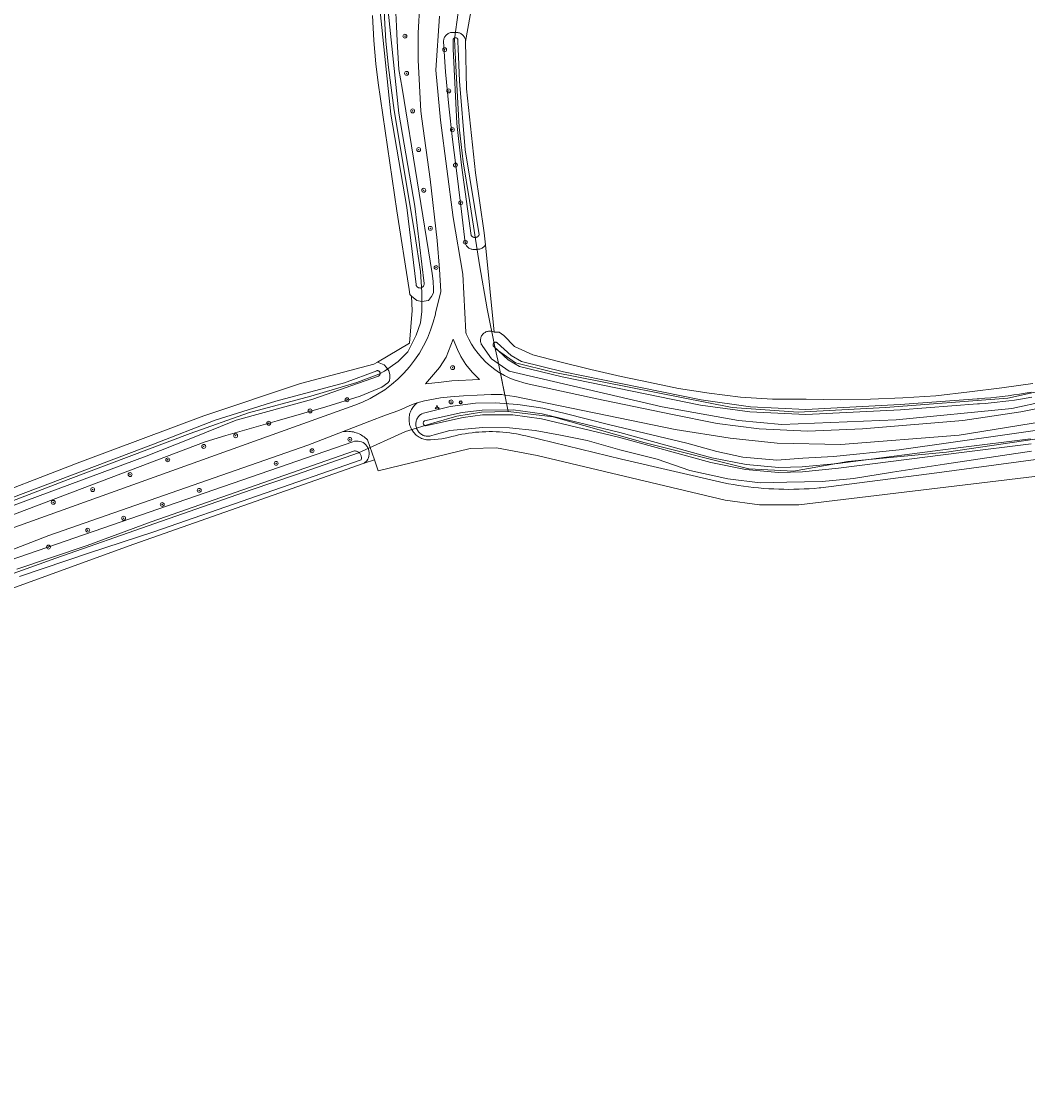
# Model space of a CAD drawing. Header units: metres. Extents: x 250001 to 257773, y 598992 to 609118.
# Tile 271 of 656: x 253455 to 253660, y 600763 to 600983. Entities that reach past the tile are written whole.
import ezdxf
from ezdxf.enums import TextEntityAlignment as Align
from ezdxf.lldxf.tags import DXFTag

# ---------------------------------------------------------------- set-up
doc = ezdxf.new("R2010")
doc.units = ezdxf.units.M
for name, color, linetype, lineweight in [('B-WE-GR-BOOM-S', 252, 'Continuous', 25), ('B-WE-GR-BOUWLAND-GV', 252, 'Continuous', 13), ('B-WE-GR-GROENVOORZIENING-GV', 252, 'Continuous', 18), ('B-WE-KG-GRENS_PERCEEL-G', 150, 'KG-PERCEEL', 18), ('B-WE-OG-WATER-GV', 252, 'Continuous', 18), ('B-WE-OG-WATER_SLOOT-GV', 252, 'Continuous', 18), ('B-WE-VH-VERHARDING_GESLOTEN-GV', 252, 'Continuous', 18), ('B-WE-VH-VERHARDING_OPEN-GV', 252, 'Continuous', 18), ('B-WE-VW-BEWEGWIJZERING_DRAAGCONSTRUCTIE-S', 252, 'Continuous', 25), ('B-WE-VW-VERKEERSTEKEN_BORD-S', 252, 'Continuous', 25), ('B-WE-VW-VERKEERSTEKEN_DRAAGCONSTRUCTIE-S', 252, 'Continuous', 25), ('X-XX-AL-REFERENTIE-G', 7, 'Continuous', 18)]:
    doc.layers.add(name, color=color, linetype=linetype, lineweight=lineweight)
doc.styles.add('NLCS-ISO', font='NLCS-ISO.ttf')
doc.styles.get("Standard").update_dxf_attribs({"font": 'NLCS-ISO.ttf'})
tags = doc.linetypes.add('KG-PERCEEL', pattern='A,5.5,-2,["P",Standard,S=1.8,R=0,X=-0.5,Y=-0.9],-2,5.5,-2,[5,NLCS.SHX,S=0.75,R=0,X=0,Y=0],-2', length=19).pattern_tags.tags
tags[6] = DXFTag(74, 10)

# ---------------------------------------------------------------- blocks, each defined once
blk = doc.blocks.new('BS2021-132-Xref-KAD-20210617')
at = {"layer": 'B-WE-KG-GRENS_PERCEEL-G', "flags": 128}
for points in [[(253565.688, 601082.375), (253565.438, 601075.75), (253564.562, 601068.125), (253563.406, 601060.562), (253561.796, 601053.125), (253560.532, 601048.187), (253558.75, 601041.812), (253556.046, 601032.937), (253552.172, 601020.75), (253549.844, 601013.5), (253548.468, 601008.125), (253546.968, 601001.75), (253545.328, 600995.187), (253544.5, 600990.125), (253543, 600979.187), (253543.266, 600973.75), (253543.594, 600967.375), (253543.968, 600961.187), (253544.796, 600954.062), (253546.094, 600946.187), (253548.094, 600933.062), (253549.672, 600924.062), (253551.34, 600915.939)], [(253549.7, 601053.182), (253549.644, 601052.995), (253547.376, 601045.342), (253543.694, 601035.138), (253534.338, 601013.029), (253531.506, 601005.376), (253530.372, 601001.408), (253529.52, 600997.156), (253528.954, 600991.771), (253528.67, 600986.669), (253528.67, 600983.55), (253528.954, 600978.732), (253529.52, 600973.347), (253530.654, 600964.56), (253534.906, 600939.333), (253536.04, 600931.68), (253536.324, 600927.429), (253536.324, 600923.46), (253536.04, 600921.193), (253535.19, 600918.642), (253533.488, 600915.24), (253531.506, 600913.256), (253528.67, 600911.272), (253527.538, 600910.705), (253523.002, 600909.005), (253513.648, 600906.17), (253500.892, 600902.769), (253488.988, 600898.517), (253464.044, 600889.163), (253438.252, 600879.243), (253420.394, 600871.873), (253410.758, 600867.622), (253401.686, 600863.37), (253392.9, 600859.402), (253390.396, 600858.261)], [(253551.34, 600915.939), (253555.484, 600913.012), (253563.186, 600911.086), (253599.774, 600903.865), (253613.254, 600902.902), (253631.066, 600903.865), (253656.098, 600905.79), (253667.17, 600908.197), (253679.688, 600913.012), (253700.388, 600922.64), (253706.646, 600925.528), (253715.794, 600930.824), (253725.904, 600935.638), (253753.344, 600947.192), (253784.154, 600958.746), (253827.962, 600975.113), (253858.294, 600987.15)], [(253862.76, 600975.648), (253812.556, 600957.301), (253733.124, 600926.491), (253712.906, 600916.863), (253690.278, 600905.79), (253676.318, 600900.495), (253666.208, 600898.088), (253643.582, 600894.718), (253623.362, 600892.792), (253612.29, 600890.867), (253603.144, 600891.348), (253581.962, 600896.644), (253563.186, 600901.939), (253553.968, 600903.062)], [(253551.34, 600915.939), (253551.828, 600913.562), (253553.968, 600903.062)], [(253553.968, 600903.062), (253548.546, 600902.937), (253543.454, 600902.062), (253538.766, 600900.75), (253532.968, 600898.937), (253523.344, 600894.625), (253510.704, 600890.187), (253501.468, 600887), (253481.718, 600880.125), (253461.484, 600873.062), (253447.626, 600868.062), (253431.782, 600862.375), (253421.656, 600858.437), (253414.704, 600855.75), (253408.626, 600852.812), (253402.406, 600849.75), (253397.468, 600847.125), (253390.61, 600841.875), (253377.812, 600831.625), (253370.876, 600826.375), (253362.906, 600820.187), (253357, 600815.687), (253350.328, 600810.437), (253346.422, 600806.687), (253340.86, 600801.062), (253338.954, 600798.375), (253334.688, 600792.625), (253330.938, 600787.187), (253325.64, 600779.062), (253314.729, 600762.585)]]:
    blk.add_lwpolyline(points, dxfattribs=at)
blk = doc.blocks.new('SIE-WEG_VERKEERSBORD_WEGWIJZER-SO')
at = {"linetype": 'ByBlock', "lineweight": 18}
h = blk.add_hatch(color=0, dxfattribs=at)
h.dxf.hatch_style = 1
h.paths.add_polyline_path([(0.5, 1), (0, 2), (-0.5, 1)])
h = blk.add_hatch(color=0, dxfattribs=at)
h.dxf.hatch_style = 1
h.paths.add_polyline_path([(-1.4, -0.2), (-2, -1.2), (-0.9, -1.1)])
h = blk.add_hatch(color=0, dxfattribs=at)
h.dxf.hatch_style = 1
h.paths.add_polyline_path([(1.4, -0.2), (2, -1.2), (0.9, -1.1)])
at = {"color": 0, "linetype": 'ByBlock', "lineweight": 18}
for points in [[(-1.1, -0.7), (0, 0)], [(0, 1), (0, 0)], [(1.1, -0.7), (0, 0)]]:
    blk.add_lwpolyline(points, dxfattribs=at)
for points in [[(0.5, 1), (0, 2), (-0.5, 1)], [(-1.4, -0.2), (-2, -1.2), (-0.9, -1.1)], [(1.4, -0.2), (2, -1.2), (0.9, -1.1)]]:
    blk.add_lwpolyline(points, close=True, dxfattribs=at)
blk = doc.blocks.new('SIE-WEG_VERKEERSBORD-SO')
at = {"color": 0, "linetype": 'ByBlock', "lineweight": 18}
blk.add_lwpolyline([(-1.125, -1.125), (1.125, -1.125), (1.125, 1.125), (-1.125, 1.125)], close=True, dxfattribs=at)
at = {"color": 0, "linetype": 'ByBlock', "lineweight": 18, "style": 'NLCS-ISO'}
blk.add_text('vb', height=1.5, dxfattribs=at).set_placement((0, 0), align=Align.MIDDLE_CENTER)
blk = doc.blocks.new('SIE-WEG_PAAL_VERKEERSBORD-SO')
at = {"color": 0, "linetype": 'ByBlock', "lineweight": 18}
blk.add_circle((0, 0), 1.5, dxfattribs=at)
at = {"color": 0, "linetype": 'ByBlock', "lineweight": 18, "style": 'NLCS-ISO'}
blk.add_text('vb', height=1.5, dxfattribs=at).set_placement((0, 0.1), align=Align.MIDDLE_CENTER)
blk = doc.blocks.new('SGR-BOOM_01-SO')
at = {"linetype": 'ByBlock', "lineweight": 18}
h = blk.add_hatch(color=0, dxfattribs=at)
h.dxf.hatch_style = 1
edge = h.paths.add_edge_path()
edge.add_arc((0, 0), 0.25, 0, 360)
at = {"color": 0, "linetype": 'ByBlock', "lineweight": 18}
for radius in [2, 0.25]:
    blk.add_circle((0, 0), radius, dxfattribs=at)
blk = doc.blocks.new('BS2021-132-Xref-BGT-GRIJS-20210617-aangepast')
at = {"layer": 'B-WE-GR-BOUWLAND-GV', "flags": 128}
for points in [[(253443.811, 600883.98), (253466.433, 600892.711), (253491.754, 600902.157), (253511.518, 600908.745), (253526.52, 600912.714), (253527.278, 600913.159), (253533.823, 600917), (253534.378, 600923.667), (253534.221, 600926.647), (253533.84, 600926.958), (253533.748, 600928.001), (253531.179, 600944.059), (253527.407, 600970.265), (253526.952, 600974.155), (253526.479, 600978.875), (253526.251, 600983.996)], [(253547.039, 600988.636), (253545.262, 600978.678), (253545.448, 600969.047), (253547.3, 600951.823), (253549.059, 600939.599), (253549.308, 600937.127), (253551.111, 600919.256), (253552.114, 600919.264), (253553.048, 600918.589), (253555.288, 600916.322), (253558.974, 600914.639), (253564.504, 600913.186), (253570.85, 600911.659), (253577.063, 600910.226), (253582.631, 600909.055), (253588.762, 600907.719), (253595.081, 600906.759), (253601.484, 600906.002), (253607.969, 600905.597), (253614.853, 600905.543), (253621.796, 600905.451), (253628.029, 600905.549), (253634.651, 600905.853), (253641.392, 600906.263), (253648.232, 600907.062), (253654.833, 600907.858), (253661.182, 600908.744)], [(253868.622, 600970.894), (253865.297, 600969.615), (253861.854, 600968.291), (253737.197, 600920.355), (253724.497, 600914.534), (253691.292, 600898.262), (253683.883, 600895.22), (253675.02, 600892.177), (253661.563, 600889.723), (253613.372, 600883.975), (253605.302, 600883.975), (253598.291, 600884.901), (253559.926, 600894.029), (253551.592, 600895.617), (253546.168, 600895.484), (253527.405, 600890.892), (253526.628, 600893.167), (253524.561, 600892.476), (253477.461, 600875.946), (253419.993, 600855.051)]]:
    blk.add_lwpolyline(points, dxfattribs=at)
at = {"layer": 'B-WE-GR-GROENVOORZIENING-GV', "flags": 128}
for points in [[(253433.541, 600872.344), (253522.594, 600904.324), (253524.203, 600904.963), (253525.765, 600905.708), (253527.274, 600906.556), (253528.724, 600907.502), (253530.106, 600908.544), (253531.416, 600909.675), (253532.648, 600910.892), (253533.795, 600912.188), (253534.853, 600913.558), (253535.817, 600914.995), (253536.683, 600916.494), (253537.447, 600918.047), (253538.106, 600919.648), (253538.656, 600921.29), (253539.095, 600922.964), (253539.126, 600923.127), (253540.201, 600927.584), (253539.917, 600932.126), (253539.474, 600938.034), (253537.996, 600950.577), (253536.288, 600962.905), (253536.149, 600964.446), (253535.596, 600974.85), (253535.575, 600980.437), (253535.905, 600986.495)], [(253530.917, 600985.902), (253531.167, 600981.798), (253531.287, 600978.753), (253531.639, 600972.988), (253532.286, 600969.167), (253538.45, 600931.27), (253538.65, 600929.672), (253538.735, 600928.063), (253538.719, 600927.275), (253538.3, 600926.564), (253537.701, 600925.764), (253536.302, 600925.564), (253535.303, 600925.764), (253534.221, 600926.647), (253534.378, 600923.667), (253533.823, 600917), (253527.278, 600913.159), (253528.622, 600912.555), (253529.119, 600912.067), (253529.562, 600911.371), (253529.783, 600910.626), (253529.788, 600910.03), (253529.707, 600909.337), (253529.385, 600908.937), (253528.121, 600908.012), (253523.71, 600906.161), (253516.732, 600904.032), (253506.723, 600901.132), (253496.233, 600898.155), (253492.035, 600896.82), (253447.633, 600880.014)], [(253539.922, 600983.896), (253539.214, 600972.853), (253540.145, 600962.61), (253542.74, 600942.735), (253544.694, 600931.093), (253545.284, 600919.261), (253545.412, 600918.927), (253545.909, 600917.857), (253546.478, 600916.824), (253547.117, 600915.831), (253547.821, 600914.884), (253548.588, 600913.988), (253549.415, 600913.146), (253550.297, 600912.362), (253551.23, 600911.64), (253552.211, 600910.983), (253552.373, 600910.89), (253553.233, 600910.395), (253554.294, 600909.878), (253555.387, 600909.434), (253557.652, 600908.775), (253572.112, 600905.62), (253587.203, 600902.517), (253596.704, 600900.582), (253605.293, 600899.468), (253615.196, 600899.034), (253626.362, 600899.523), (253646.923, 600901.229), (253658.746, 600902.949), (253667.569, 600904.76)], [(253670.665, 600906.624), (253656.884, 600903.689), (253633.3, 600901.372), (253609.933, 600900.376), (253601.043, 600901.177), (253585.452, 600904.031), (253554.171, 600911.299), (253550.55, 600913.795), (253548.755, 600916.367), (253548.65, 600916.505), (253548.558, 600916.653), (253548.48, 600916.809), (253548.416, 600916.972), (253548.368, 600917.139), (253548.335, 600917.31), (253548.318, 600917.484), (253548.317, 600917.658), (253548.332, 600917.831), (253548.363, 600918.003), (253548.41, 600918.171), (253548.471, 600918.334), (253548.548, 600918.491), (253548.638, 600918.64), (253548.742, 600918.78), (253548.858, 600918.91), (253548.985, 600919.029), (253549.123, 600919.135), (253549.27, 600919.229), (253549.425, 600919.308), (253549.587, 600919.374), (253549.753, 600919.424), (253549.924, 600919.458), (253550.098, 600919.477), (253550.272, 600919.48), (253550.446, 600919.467), (253550.617, 600919.438), (253550.786, 600919.393), (253550.949, 600919.333), (253551.107, 600919.258), (253551.111, 600919.256), (253549.308, 600937.127), (253549.272, 600937.071), (253549.167, 600936.929), (253549.049, 600936.796), (253548.92, 600936.674), (253548.781, 600936.565), (253548.632, 600936.468), (253548.475, 600936.386), (253548.312, 600936.318), (253548.143, 600936.265), (253547.97, 600936.227), (253547.794, 600936.205), (253547.617, 600936.199), (253546.898, 600936.189), (253546.732, 600936.194), (253546.567, 600936.215), (253546.406, 600936.251), (253546.248, 600936.303), (253546.097, 600936.37), (253545.952, 600936.452), (253545.816, 600936.547), (253545.69, 600936.654), (253545.575, 600936.773), (253545.472, 600936.903), (253545.381, 600937.042), (253545.305, 600937.189), (253545.243, 600937.343), (253545.196, 600937.502), (253544.402, 600943.915), (253543.537, 600951.24), (253542.562, 600958.684), (253541.815, 600965.499), (253541.129, 600972.511), (253540.744, 600978.7), (253540.76, 600978.877), (253540.793, 600979.053), (253540.841, 600979.225), (253540.904, 600979.392), (253540.982, 600979.552), (253541.074, 600979.705), (253541.179, 600979.85), (253541.297, 600979.984), (253541.426, 600980.107), (253541.566, 600980.218), (253541.715, 600980.316), (253541.872, 600980.4), (253542.036, 600980.47), (253542.206, 600980.525), (253542.374, 600980.564), (253543.313, 600980.536), (253543.485, 600980.536), (253543.657, 600980.521), (253543.826, 600980.49), (253543.992, 600980.443), (253544.153, 600980.381), (253544.307, 600980.304), (253544.454, 600980.213), (253544.591, 600980.11), (253544.719, 600979.994), (253544.835, 600979.866), (253544.938, 600979.728), (253545.029, 600979.582), (253545.105, 600979.427), (253545.167, 600979.266), (253545.214, 600979.101), (253545.245, 600978.931), (253545.26, 600978.76), (253545.262, 600978.678), (253547.039, 600988.636)], [(253663.398, 600900.984), (253646.111, 600898.218), (253621.945, 600896.283), (253608.961, 600896.584), (253599.339, 600897.563), (253588.11, 600899.387), (253555.337, 600906.099), (253553.286, 600906.407), (253552.671, 600906.5), (253550.473, 600906.526), (253547.616, 600906.378), (253544.849, 600906.276), (253542.208, 600906.051), (253540.164, 600905.805), (253536.885, 600905.246), (253535.384, 600904.795), (253535.182, 600904.634), (253534.989, 600904.46), (253534.808, 600904.274), (253534.638, 600904.078), (253534.481, 600903.872), (253534.337, 600903.656), (253534.206, 600903.432), (253534.09, 600903.2), (253533.988, 600902.961), (253533.9, 600902.717), (253533.828, 600902.468), (253533.772, 600902.215), (253533.731, 600901.958), (253533.707, 600901.7), (253533.698, 600901.441), (253533.705, 600901.181), (253533.728, 600900.923), (253533.767, 600900.667), (253533.822, 600900.413), (253533.892, 600900.163), (253533.977, 600899.918), (253534.078, 600899.679), (253534.193, 600899.447), (253534.322, 600899.222), (253534.464, 600899.005), (253534.62, 600898.797), (253534.789, 600898.6), (253534.969, 600898.413), (253535.16, 600898.238), (253535.362, 600898.075), (253535.573, 600897.925), (253535.793, 600897.788), (253536.022, 600897.664), (253536.257, 600897.555), (253536.499, 600897.461), (253536.746, 600897.382), (253536.997, 600897.318), (253537.252, 600897.27), (253537.51, 600897.238), (253537.769, 600897.222), (253538.028, 600897.221), (253538.067, 600897.222), (253540.429, 600897.436), (253541.087, 600897.613), (253541.755, 600897.738), (253542.433, 600897.923), (253543.115, 600898.093), (253543.801, 600898.248), (253544.49, 600898.387), (253545.183, 600898.51), (253545.878, 600898.618), (253546.575, 600898.709), (253547.274, 600898.785), (253547.974, 600898.845), (253548.676, 600898.889), (253549.379, 600898.917), (253550.082, 600898.929), (253550.785, 600898.925), (253551.488, 600898.905), (253552.19, 600898.869), (253552.891, 600898.817), (253553.591, 600898.749), (253554.289, 600898.665), (253554.985, 600898.565), (253555.679, 600898.449), (253556.37, 600898.318), (253557.057, 600898.171), (253557.56, 600898.053), (253577.103, 600893.314), (253598.013, 600888.477), (253599.027, 600888.278), (253600.043, 600888.095), (253601.062, 600887.928), (253602.083, 600887.776), (253603.107, 600887.641), (253604.133, 600887.521), (253605.16, 600887.417), (253606.189, 600887.329), (253607.219, 600887.257), (253608.25, 600887.201), (253609.282, 600887.161), (253610.314, 600887.137), (253611.347, 600887.129), (253612.379, 600887.137), (253613.412, 600887.161), (253614.444, 600887.201), (253615.475, 600887.256), (253616.505, 600887.328), (253617.534, 600887.416), (253617.898, 600887.451), (253641.593, 600890.529), (253665.386, 600893.705)], [(253660.904, 600894.911), (253643.117, 600892.284), (253632.539, 600890.674), (253624.52, 600889.353), (253618.115, 600888.717), (253610.891, 600888.57), (253605.485, 600888.442), (253598.89, 600889.288), (253591.091, 600890.952), (253584.442, 600893.301), (253576.794, 600895.204), (253570.104, 600897.111), (253564.693, 600898.215), (253559.482, 600899.169), (253554.231, 600899.681), (253548.804, 600899.806), (253542.024, 600899.146), (253538.862, 600898.276), (253538.367, 600898.109), (253538.176, 600898.052), (253537.981, 600898.011), (253537.784, 600897.986), (253537.585, 600897.976), (253537.387, 600897.983), (253537.189, 600898.005), (253536.994, 600898.043), (253536.802, 600898.097), (253536.616, 600898.166), (253536.436, 600898.25), (253536.263, 600898.348), (253536.098, 600898.46), (253535.943, 600898.584), (253535.798, 600898.721), (253535.665, 600898.869), (253535.544, 600899.027), (253535.437, 600899.194), (253535.343, 600899.369), (253535.263, 600899.551), (253535.198, 600899.739), (253535.149, 600899.932), (253535.115, 600900.128), (253535.097, 600900.326), (253535.095, 600900.525), (253535.109, 600900.723), (253535.139, 600900.92), (253535.185, 600901.113), (253535.246, 600901.303), (253535.322, 600901.486), (253535.413, 600901.663), (253535.517, 600901.833), (253535.635, 600901.993), (253535.765, 600902.143), (253535.907, 600902.282), (253536.06, 600902.41), (253536.222, 600902.525), (253536.314, 600902.582), (253536.66, 600902.695), (253542.107, 600904.034), (253547.272, 600904.758), (253551.317, 600904.792), (253555.927, 600904.454), (253561.058, 600903.736), (253565.647, 600902.657), (253574.726, 600900.323), (253590.492, 600896.555), (253596.601, 600894.859), (253601.907, 600893.725), (253608.855, 600893.126), (253614.197, 600893.487), (253620.457, 600893.831), (253633.912, 600895.237), (253666.991, 600899.88)], [(253452.174, 600872.651), (253522.248, 600896.874), (253522.592, 600896.964), (253522.944, 600897.004), (253523.299, 600896.994), (253523.649, 600896.935), (253523.987, 600896.826), (253524.307, 600896.672), (253524.602, 600896.473), (253524.865, 600896.236), (253525.093, 600895.963), (253525.28, 600895.661), (253525.423, 600895.336), (253525.518, 600894.994), (253525.565, 600894.642), (253525.561, 600894.287), (253525.507, 600893.936), (253525.405, 600893.596), (253525.256, 600893.274), (253525.063, 600892.976), (253524.561, 600892.476), (253526.628, 600893.167), (253525.242, 600897.222), (253525.209, 600897.256), (253524.992, 600897.468), (253524.763, 600897.668), (253524.525, 600897.855), (253524.277, 600898.029), (253524.02, 600898.19), (253523.755, 600898.338), (253523.482, 600898.471), (253523.203, 600898.59), (253522.918, 600898.693), (253522.628, 600898.782), (253522.334, 600898.855), (253522.036, 600898.913), (253521.736, 600898.954), (253521.434, 600898.98), (253521.131, 600898.99), (253520.828, 600898.984), (253520.525, 600898.962), (253520.224, 600898.924), (253513.025, 600896.158), (253460.068, 600877.69), (253414.228, 600859.915)]]:
    blk.add_lwpolyline(points, dxfattribs=at)
blk.add_lwpolyline([(253543.579, 600915.7), (253542.719, 600917.823), (253541.287, 600914.159), (253539.915, 600912.07), (253537.09, 600908.673), (253540.27, 600909.027), (253542.456, 600909.29), (253548.08, 600909.56), (253546.622, 600911.118), (253545.298, 600912.635), (253544.291, 600914.273)], close=True, dxfattribs=at)
at = {"layer": 'B-WE-OG-WATER-GV', "flags": 128}
for points in [[(253527.788, 600984.811), (253529.995, 600963.811), (253533.24, 600944.756), (253535.136, 600929.03), (253535.151, 600928.943), (253535.183, 600928.832), (253535.23, 600928.727), (253535.291, 600928.63), (253535.365, 600928.542), (253535.451, 600928.466), (253535.546, 600928.402), (253535.65, 600928.351), (253535.759, 600928.316), (253535.872, 600928.296), (253535.987, 600928.292), (253536.102, 600928.304), (253536.213, 600928.332), (253536.32, 600928.374), (253536.419, 600928.432), (253536.51, 600928.502), (253536.59, 600928.585), (253536.658, 600928.678), (253536.712, 600928.779), (253536.752, 600928.887), (253536.777, 600928.999), (253536.785, 600929.114), (253536.778, 600929.228), (253534.877, 600944.994), (253531.634, 600964.037), (253529.443, 600984.883)], [(253660.832, 600907.017), (253659.662, 600906.804), (253658.489, 600906.606), (253657.314, 600906.423), (253656.136, 600906.257), (253654.956, 600906.106), (253653.774, 600905.972), (253652.591, 600905.853), (253651.406, 600905.75), (253650.22, 600905.663), (253649.809, 600905.637), (253634.077, 600904.444), (253614.826, 600903.484), (253603.476, 600904), (253593.438, 600905.407), (253565.246, 600911.14), (253556.697, 600913.264), (253554.575, 600914.476), (253551.738, 600917.09), (253551.732, 600917.095), (253551.654, 600917.143), (253551.569, 600917.177), (253551.479, 600917.196), (253551.387, 600917.2), (253551.295, 600917.187), (253551.208, 600917.159), (253551.126, 600917.116), (253551.054, 600917.059), (253550.992, 600916.991), (253550.942, 600916.913), (253550.907, 600916.828), (253550.888, 600916.738), (253550.884, 600916.646), (253550.896, 600916.555), (253550.924, 600916.467), (253550.966, 600916.385), (253551.022, 600916.312), (253553.947, 600913.618), (253556.299, 600912.273), (253565.013, 600910.108), (253593.26, 600904.364), (253603.379, 600902.946), (253614.828, 600902.425), (253634.144, 600903.388), (253649.883, 600904.582), (253650.292, 600904.608), (253651.49, 600904.696), (253652.689, 600904.8), (253653.887, 600904.92), (253655.083, 600905.057), (253656.277, 600905.209), (253657.469, 600905.377), (253658.658, 600905.562), (253659.845, 600905.762), (253661.029, 600905.979)], [(253660.689, 600897.445), (253646.502, 600895.65), (253621.334, 600892.44), (253614.05, 600891.699), (253609.284, 600891.586), (253602.604, 600892.188), (253595.617, 600893.604), (253576.796, 600898.76), (253560.933, 600902.534), (253554.989, 600903.361), (253548.657, 600903.35), (253544.573, 600902.83), (253536.848, 600901.136), (253536.776, 600901.077), (253536.715, 600901.006), (253536.666, 600900.926), (253536.632, 600900.839), (253536.614, 600900.747), (253536.611, 600900.654), (253536.624, 600900.562), (253536.653, 600900.473), (253536.696, 600900.39), (253536.753, 600900.316), (253536.822, 600900.252), (253536.9, 600900.202), (253536.986, 600900.165), (253537.065, 600900.145), (253544.745, 600901.83), (253548.723, 600902.336), (253554.92, 600902.347), (253560.745, 600901.536), (253576.545, 600897.777), (253595.382, 600892.617), (253602.457, 600891.183), (253609.25, 600890.571), (253614.113, 600890.686), (253621.449, 600891.432), (253646.63, 600894.644), (253660.832, 600896.442)], [(253439.695, 600878.986), (253479.973, 600893.904), (253488.76, 600897.4), (253498.402, 600901.286), (253514.03, 600905.558), (253527.482, 600910.297), (253527.565, 600910.347), (253527.638, 600910.409), (253527.7, 600910.483), (253527.749, 600910.566), (253527.784, 600910.656), (253527.804, 600910.75), (253527.807, 600910.847), (253527.795, 600910.942), (253527.767, 600911.034), (253527.724, 600911.121), (253527.667, 600911.199), (253527.598, 600911.266), (253527.519, 600911.322), (253527.433, 600911.363), (253527.34, 600911.39), (253527.244, 600911.401), (253527.148, 600911.396), (253527.094, 600911.386), (253520.484, 600908.9), (253506.488, 600905.171), (253494.048, 600901.287), (253481.451, 600896.391), (253452.836, 600885.513)], [(253454.059, 600869.341), (253468.401, 600874.176), (253481.552, 600878.437), (253523.911, 600893.143), (253523.935, 600893.233), (253523.961, 600893.383), (253523.972, 600893.534), (253523.967, 600893.685), (253523.946, 600893.836), (253523.909, 600893.983), (253523.856, 600894.125), (253523.789, 600894.262), (253523.709, 600894.39), (253523.615, 600894.509), (253523.509, 600894.618), (253523.392, 600894.715), (253523.266, 600894.799), (253523.131, 600894.869), (253522.99, 600894.925), (253522.844, 600894.965), (253522.694, 600894.99), (253522.543, 600894.999), (253481.015, 600880.489), (253467.916, 600875.643), (253453.55, 600870.8)]]:
    blk.add_lwpolyline(points, dxfattribs=at)
blk.add_lwpolyline([(253543.264, 600979.474), (253543.175, 600979.478), (253543.087, 600979.466), (253543.002, 600979.438), (253542.923, 600979.396), (253542.853, 600979.341), (253542.794, 600979.274), (253542.748, 600979.197), (253542.716, 600979.114), (253542.7, 600979.026), (253542.724, 600978.521), (253542.749, 600977.189), (253543.464, 600961.902), (253544.419, 600953.38), (253546.391, 600939.062), (253546.427, 600939.009), (253546.506, 600938.914), (253546.597, 600938.83), (253546.697, 600938.758), (253546.806, 600938.701), (253546.922, 600938.657), (253547.042, 600938.629), (253547.165, 600938.617), (253547.288, 600938.621), (253547.41, 600938.64), (253547.529, 600938.676), (253547.641, 600938.726), (253547.747, 600938.79), (253547.843, 600938.868), (253547.928, 600938.957), (253548.001, 600939.056), (253548.061, 600939.164), (253545.182, 600956.552), (253544.004, 600970.613), (253543.715, 600977.281), (253543.689, 600978.657), (253543.668, 600979.144), (253543.664, 600979.155), (253543.625, 600979.236), (253543.573, 600979.308), (253543.508, 600979.37), (253543.433, 600979.419), (253543.351, 600979.454)], close=True, dxfattribs=at)
at = {"layer": 'B-WE-OG-WATER_SLOOT-GV', "flags": 128}
for points in [[(253526.251, 600983.996), (253526.479, 600978.875), (253526.952, 600974.155), (253527.407, 600970.265), (253531.179, 600944.059), (253533.748, 600928.001), (253533.84, 600926.958), (253534.221, 600926.647), (253535.303, 600925.764), (253536.302, 600925.564), (253537.701, 600925.764), (253538.3, 600926.564), (253538.719, 600927.275), (253538.735, 600928.063), (253538.65, 600929.672), (253538.45, 600931.27), (253532.286, 600969.167), (253531.639, 600972.988), (253531.287, 600978.753), (253531.167, 600981.798), (253530.917, 600985.902)], [(253529.443, 600984.883), (253531.634, 600964.037), (253534.877, 600944.994), (253536.778, 600929.228), (253536.785, 600929.114), (253536.777, 600928.999), (253536.752, 600928.887), (253536.712, 600928.779), (253536.658, 600928.678), (253536.59, 600928.585), (253536.51, 600928.502), (253536.419, 600928.432), (253536.32, 600928.374), (253536.213, 600928.332), (253536.102, 600928.304), (253535.987, 600928.292), (253535.872, 600928.296), (253535.759, 600928.316), (253535.65, 600928.351), (253535.546, 600928.402), (253535.451, 600928.466), (253535.365, 600928.542), (253535.291, 600928.63), (253535.23, 600928.727), (253535.183, 600928.832), (253535.151, 600928.943), (253535.136, 600929.03), (253533.24, 600944.756), (253529.995, 600963.811), (253527.788, 600984.811)], [(253661.182, 600908.744), (253654.833, 600907.858), (253648.232, 600907.062), (253641.392, 600906.263), (253634.651, 600905.853), (253628.029, 600905.549), (253621.796, 600905.451), (253614.853, 600905.543), (253607.969, 600905.597), (253601.484, 600906.002), (253595.081, 600906.759), (253588.762, 600907.719), (253582.631, 600909.055), (253577.063, 600910.226), (253570.85, 600911.659), (253564.504, 600913.186), (253558.974, 600914.639), (253555.288, 600916.322), (253553.048, 600918.589), (253552.114, 600919.264), (253551.111, 600919.256), (253551.107, 600919.258), (253550.949, 600919.333), (253550.786, 600919.393), (253550.617, 600919.438), (253550.446, 600919.467), (253550.272, 600919.48), (253550.098, 600919.477), (253549.924, 600919.458), (253549.753, 600919.424), (253549.587, 600919.374), (253549.425, 600919.308), (253549.27, 600919.229), (253549.123, 600919.135), (253548.985, 600919.029), (253548.858, 600918.91), (253548.742, 600918.78), (253548.638, 600918.64), (253548.548, 600918.491), (253548.471, 600918.334), (253548.41, 600918.171), (253548.363, 600918.003), (253548.332, 600917.831), (253548.317, 600917.658), (253548.318, 600917.484), (253548.335, 600917.31), (253548.368, 600917.139), (253548.416, 600916.972), (253548.48, 600916.809), (253548.558, 600916.653), (253548.65, 600916.505), (253548.755, 600916.367), (253550.55, 600913.795), (253554.171, 600911.299), (253585.452, 600904.031), (253601.043, 600901.177), (253609.933, 600900.376), (253633.3, 600901.372), (253656.884, 600903.689), (253670.665, 600906.624)], [(253661.029, 600905.979), (253659.845, 600905.762), (253658.658, 600905.562), (253657.469, 600905.377), (253656.277, 600905.209), (253655.083, 600905.057), (253653.887, 600904.92), (253652.689, 600904.8), (253651.49, 600904.696), (253650.292, 600904.608), (253649.883, 600904.582), (253634.144, 600903.388), (253614.828, 600902.425), (253603.379, 600902.946), (253593.26, 600904.364), (253565.013, 600910.108), (253556.299, 600912.273), (253553.947, 600913.618), (253551.022, 600916.312), (253550.966, 600916.385), (253550.924, 600916.467), (253550.896, 600916.555), (253550.884, 600916.646), (253550.888, 600916.738), (253550.907, 600916.828), (253550.942, 600916.913), (253550.992, 600916.991), (253551.054, 600917.059), (253551.126, 600917.116), (253551.208, 600917.159), (253551.295, 600917.187), (253551.387, 600917.2), (253551.479, 600917.196), (253551.569, 600917.177), (253551.654, 600917.143), (253551.732, 600917.095), (253551.738, 600917.09), (253554.575, 600914.476), (253556.697, 600913.264), (253565.246, 600911.14), (253593.438, 600905.407), (253603.476, 600904), (253614.826, 600903.484), (253634.077, 600904.444), (253649.809, 600905.637), (253650.22, 600905.663), (253651.406, 600905.75), (253652.591, 600905.853), (253653.774, 600905.972), (253654.956, 600906.106), (253656.136, 600906.257), (253657.314, 600906.423), (253658.489, 600906.606), (253659.662, 600906.804), (253660.832, 600907.017)], [(253666.991, 600899.88), (253633.912, 600895.237), (253620.457, 600893.831), (253614.197, 600893.487), (253608.855, 600893.126), (253601.907, 600893.725), (253596.601, 600894.859), (253590.492, 600896.555), (253574.726, 600900.323), (253565.647, 600902.657), (253561.058, 600903.736), (253555.927, 600904.454), (253551.317, 600904.792), (253547.272, 600904.758), (253542.107, 600904.034), (253536.66, 600902.695), (253536.314, 600902.582), (253536.222, 600902.525), (253536.06, 600902.41), (253535.907, 600902.282), (253535.765, 600902.143), (253535.635, 600901.993), (253535.517, 600901.833), (253535.413, 600901.663), (253535.322, 600901.486), (253535.246, 600901.303), (253535.185, 600901.113), (253535.139, 600900.92), (253535.109, 600900.723), (253535.095, 600900.525), (253535.097, 600900.326), (253535.115, 600900.128), (253535.149, 600899.932), (253535.198, 600899.739), (253535.263, 600899.551), (253535.343, 600899.369), (253535.437, 600899.194), (253535.544, 600899.027), (253535.665, 600898.869), (253535.798, 600898.721), (253535.943, 600898.584), (253536.098, 600898.46), (253536.263, 600898.348), (253536.436, 600898.25), (253536.616, 600898.166), (253536.802, 600898.097), (253536.994, 600898.043), (253537.189, 600898.005), (253537.387, 600897.983), (253537.585, 600897.976), (253537.784, 600897.986), (253537.981, 600898.011), (253538.176, 600898.052), (253538.367, 600898.109), (253538.862, 600898.276), (253542.024, 600899.146), (253548.804, 600899.806), (253554.231, 600899.681), (253559.482, 600899.169), (253564.693, 600898.215), (253570.104, 600897.111), (253576.794, 600895.204), (253584.442, 600893.301), (253591.091, 600890.952), (253598.89, 600889.288), (253605.485, 600888.442), (253610.891, 600888.57), (253618.115, 600888.717), (253624.52, 600889.353), (253632.539, 600890.674), (253643.117, 600892.284), (253660.904, 600894.911)], [(253660.832, 600896.442), (253646.63, 600894.644), (253621.449, 600891.432), (253614.113, 600890.686), (253609.25, 600890.571), (253602.457, 600891.183), (253595.382, 600892.617), (253576.545, 600897.777), (253560.745, 600901.536), (253554.92, 600902.347), (253548.723, 600902.336), (253544.745, 600901.83), (253537.065, 600900.145), (253536.986, 600900.165), (253536.9, 600900.202), (253536.822, 600900.252), (253536.753, 600900.316), (253536.696, 600900.39), (253536.653, 600900.473), (253536.624, 600900.562), (253536.611, 600900.654), (253536.614, 600900.747), (253536.632, 600900.839), (253536.666, 600900.926), (253536.715, 600901.006), (253536.776, 600901.077), (253536.848, 600901.136), (253544.573, 600902.83), (253548.657, 600903.35), (253554.989, 600903.361), (253560.933, 600902.534), (253576.796, 600898.76), (253595.617, 600893.604), (253602.604, 600892.188), (253609.284, 600891.586), (253614.05, 600891.699), (253621.334, 600892.44), (253646.502, 600895.65), (253660.689, 600897.445)], [(253447.633, 600880.014), (253492.035, 600896.82), (253496.233, 600898.155), (253506.723, 600901.132), (253516.732, 600904.032), (253523.71, 600906.161), (253528.121, 600908.012), (253529.385, 600908.937), (253529.707, 600909.337), (253529.788, 600910.03), (253529.783, 600910.626), (253529.562, 600911.371), (253529.119, 600912.067), (253528.622, 600912.555), (253527.278, 600913.159), (253526.52, 600912.714), (253511.518, 600908.745), (253491.754, 600902.157), (253466.433, 600892.711), (253443.811, 600883.98)], [(253452.836, 600885.513), (253481.451, 600896.391), (253494.048, 600901.287), (253506.488, 600905.171), (253520.484, 600908.9), (253527.094, 600911.386), (253527.148, 600911.396), (253527.244, 600911.401), (253527.34, 600911.39), (253527.433, 600911.363), (253527.519, 600911.322), (253527.598, 600911.266), (253527.667, 600911.199), (253527.724, 600911.121), (253527.767, 600911.034), (253527.795, 600910.942), (253527.807, 600910.847), (253527.804, 600910.75), (253527.784, 600910.656), (253527.749, 600910.566), (253527.7, 600910.483), (253527.638, 600910.409), (253527.565, 600910.347), (253527.482, 600910.297), (253514.03, 600905.558), (253498.402, 600901.286), (253488.76, 600897.4), (253479.973, 600893.904), (253439.695, 600878.986)], [(253419.993, 600855.051), (253477.461, 600875.946), (253524.561, 600892.476), (253525.063, 600892.976), (253525.256, 600893.274), (253525.405, 600893.596), (253525.507, 600893.936), (253525.561, 600894.287), (253525.565, 600894.642), (253525.518, 600894.994), (253525.423, 600895.336), (253525.28, 600895.661), (253525.093, 600895.963), (253524.865, 600896.236), (253524.602, 600896.473), (253524.307, 600896.672), (253523.987, 600896.826), (253523.649, 600896.935), (253523.299, 600896.994), (253522.944, 600897.004), (253522.592, 600896.964), (253522.248, 600896.874), (253452.174, 600872.651)], [(253453.55, 600870.8), (253467.916, 600875.643), (253481.015, 600880.489), (253522.543, 600894.999), (253522.694, 600894.99), (253522.844, 600894.965), (253522.99, 600894.925), (253523.131, 600894.869), (253523.266, 600894.799), (253523.392, 600894.715), (253523.509, 600894.618), (253523.615, 600894.509), (253523.709, 600894.39), (253523.789, 600894.262), (253523.856, 600894.125), (253523.909, 600893.983), (253523.946, 600893.836), (253523.967, 600893.685), (253523.972, 600893.534), (253523.961, 600893.383), (253523.935, 600893.233), (253523.911, 600893.143), (253481.552, 600878.437), (253468.401, 600874.176), (253454.059, 600869.341)]]:
    blk.add_lwpolyline(points, dxfattribs=at)
for points in [[(253543.313, 600980.536), (253542.374, 600980.564), (253542.206, 600980.525), (253542.036, 600980.47), (253541.872, 600980.4), (253541.715, 600980.316), (253541.566, 600980.218), (253541.426, 600980.107), (253541.297, 600979.984), (253541.179, 600979.85), (253541.074, 600979.705), (253540.982, 600979.552), (253540.904, 600979.392), (253540.841, 600979.225), (253540.793, 600979.053), (253540.76, 600978.877), (253540.744, 600978.7), (253541.129, 600972.511), (253541.815, 600965.499), (253542.562, 600958.684), (253543.537, 600951.24), (253544.402, 600943.915), (253545.196, 600937.502), (253545.243, 600937.343), (253545.305, 600937.189), (253545.381, 600937.042), (253545.472, 600936.903), (253545.575, 600936.773), (253545.69, 600936.654), (253545.816, 600936.547), (253545.952, 600936.452), (253546.097, 600936.37), (253546.248, 600936.303), (253546.406, 600936.251), (253546.567, 600936.215), (253546.732, 600936.194), (253546.898, 600936.189), (253547.617, 600936.199), (253547.794, 600936.205), (253547.97, 600936.227), (253548.143, 600936.265), (253548.312, 600936.318), (253548.475, 600936.386), (253548.632, 600936.468), (253548.781, 600936.565), (253548.92, 600936.674), (253549.049, 600936.796), (253549.167, 600936.929), (253549.272, 600937.071), (253549.308, 600937.127), (253549.059, 600939.599), (253547.3, 600951.823), (253545.448, 600969.047), (253545.262, 600978.678), (253545.26, 600978.76), (253545.245, 600978.931), (253545.214, 600979.101), (253545.167, 600979.266), (253545.105, 600979.427), (253545.029, 600979.582), (253544.938, 600979.728), (253544.835, 600979.866), (253544.719, 600979.994), (253544.591, 600980.11), (253544.454, 600980.213), (253544.307, 600980.304), (253544.153, 600980.381), (253543.992, 600980.443), (253543.826, 600980.49), (253543.657, 600980.521), (253543.485, 600980.536)], [(253543.087, 600979.466), (253543.175, 600979.478), (253543.264, 600979.474), (253543.351, 600979.454), (253543.433, 600979.419), (253543.508, 600979.37), (253543.573, 600979.308), (253543.625, 600979.236), (253543.664, 600979.155), (253543.668, 600979.144), (253543.689, 600978.657), (253543.715, 600977.281), (253544.004, 600970.613), (253545.182, 600956.552), (253548.061, 600939.164), (253548.001, 600939.056), (253547.928, 600938.957), (253547.843, 600938.868), (253547.747, 600938.79), (253547.641, 600938.726), (253547.529, 600938.676), (253547.41, 600938.64), (253547.288, 600938.621), (253547.165, 600938.617), (253547.042, 600938.629), (253546.922, 600938.657), (253546.806, 600938.701), (253546.697, 600938.758), (253546.597, 600938.83), (253546.506, 600938.914), (253546.427, 600939.009), (253546.391, 600939.062), (253544.419, 600953.38), (253543.464, 600961.902), (253542.749, 600977.189), (253542.724, 600978.521), (253542.7, 600979.026), (253542.716, 600979.114), (253542.748, 600979.197), (253542.794, 600979.274), (253542.853, 600979.341), (253542.923, 600979.396), (253543.002, 600979.438)]]:
    blk.add_lwpolyline(points, close=True, dxfattribs=at)
at = {"layer": 'B-WE-VH-VERHARDING_GESLOTEN-GV', "flags": 128}
for points in [[(253535.905, 600986.495), (253535.575, 600980.437), (253535.596, 600974.85), (253536.149, 600964.446), (253536.288, 600962.905), (253537.996, 600950.577), (253539.474, 600938.034), (253539.917, 600932.126), (253540.201, 600927.584), (253539.126, 600923.127), (253539.095, 600922.964), (253538.656, 600921.29), (253538.106, 600919.648), (253537.447, 600918.047), (253536.683, 600916.494), (253535.817, 600914.995), (253534.853, 600913.558), (253533.795, 600912.188), (253532.648, 600910.892), (253531.416, 600909.675), (253530.106, 600908.544), (253528.724, 600907.502), (253527.274, 600906.556), (253525.765, 600905.708), (253524.203, 600904.963), (253522.594, 600904.324), (253433.541, 600872.344)], [(253414.228, 600859.915), (253460.068, 600877.69), (253513.025, 600896.158), (253520.224, 600898.924), (253525.716, 600901.034), (253528.919, 600902.277), (253531.604, 600903.255), (253534.321, 600904.476), (253535.384, 600904.795), (253536.885, 600905.246), (253540.164, 600905.805), (253542.208, 600906.051), (253544.849, 600906.276), (253547.616, 600906.378), (253550.473, 600906.526), (253552.671, 600906.5), (253553.286, 600906.407), (253552.373, 600910.89), (253552.211, 600910.983), (253551.23, 600911.64), (253550.297, 600912.362), (253549.415, 600913.146), (253548.588, 600913.988), (253547.821, 600914.884), (253547.117, 600915.831), (253546.478, 600916.824), (253545.909, 600917.857), (253545.412, 600918.927), (253545.284, 600919.261), (253544.694, 600931.093), (253542.74, 600942.735), (253540.145, 600962.61), (253539.214, 600972.853), (253539.922, 600983.896)], [(253667.569, 600904.76), (253658.746, 600902.949), (253646.923, 600901.229), (253626.362, 600899.523), (253615.196, 600899.034), (253605.293, 600899.468), (253596.704, 600900.582), (253587.203, 600902.517), (253572.112, 600905.62), (253557.652, 600908.775), (253555.387, 600909.434), (253554.294, 600909.878), (253553.233, 600910.395), (253552.373, 600910.89), (253553.286, 600906.407), (253555.337, 600906.099), (253588.11, 600899.387), (253599.339, 600897.563), (253608.961, 600896.584), (253621.945, 600896.283), (253646.111, 600898.218), (253663.398, 600900.984)]]:
    blk.add_lwpolyline(points, dxfattribs=at)
blk.add_lwpolyline([(253542.719, 600917.823), (253543.579, 600915.7), (253544.291, 600914.273), (253545.298, 600912.635), (253546.622, 600911.118), (253548.08, 600909.56), (253542.456, 600909.29), (253540.27, 600909.027), (253537.09, 600908.673), (253539.915, 600912.07), (253541.287, 600914.159)], close=True, dxfattribs=at)
at = {"layer": 'B-WE-VH-VERHARDING_OPEN-GV', "flags": 128}
blk.add_lwpolyline([(253665.386, 600893.705), (253641.593, 600890.529), (253617.898, 600887.451), (253617.534, 600887.416), (253616.505, 600887.328), (253615.475, 600887.256), (253614.444, 600887.201), (253613.412, 600887.161), (253612.379, 600887.137), (253611.347, 600887.129), (253610.314, 600887.137), (253609.282, 600887.161), (253608.25, 600887.201), (253607.219, 600887.257), (253606.189, 600887.329), (253605.16, 600887.417), (253604.133, 600887.521), (253603.107, 600887.641), (253602.083, 600887.776), (253601.062, 600887.928), (253600.043, 600888.095), (253599.027, 600888.278), (253598.013, 600888.477), (253577.103, 600893.314), (253557.56, 600898.053), (253557.057, 600898.171), (253556.37, 600898.318), (253555.679, 600898.449), (253554.985, 600898.565), (253554.289, 600898.665), (253553.591, 600898.749), (253552.891, 600898.817), (253552.19, 600898.869), (253551.488, 600898.905), (253550.785, 600898.925), (253550.082, 600898.929), (253549.379, 600898.917), (253548.676, 600898.889), (253547.974, 600898.845), (253547.274, 600898.785), (253546.575, 600898.709), (253545.878, 600898.618), (253545.183, 600898.51), (253544.49, 600898.387), (253543.801, 600898.248), (253543.115, 600898.093), (253542.433, 600897.923), (253541.755, 600897.738), (253541.087, 600897.613), (253540.429, 600897.436), (253538.067, 600897.222), (253538.028, 600897.221), (253537.769, 600897.222), (253537.51, 600897.238), (253537.252, 600897.27), (253536.997, 600897.318), (253536.746, 600897.382), (253536.499, 600897.461), (253536.257, 600897.555), (253536.022, 600897.664), (253535.793, 600897.788), (253535.573, 600897.925), (253535.362, 600898.075), (253535.16, 600898.238), (253534.969, 600898.413), (253534.789, 600898.6), (253534.62, 600898.797), (253534.464, 600899.005), (253534.322, 600899.222), (253534.193, 600899.447), (253534.078, 600899.679), (253533.977, 600899.918), (253533.892, 600900.163), (253533.822, 600900.413), (253533.767, 600900.667), (253533.728, 600900.923), (253533.705, 600901.181), (253533.698, 600901.441), (253533.707, 600901.7), (253533.731, 600901.958), (253533.772, 600902.215), (253533.828, 600902.468), (253533.9, 600902.717), (253533.988, 600902.961), (253534.09, 600903.2), (253534.206, 600903.432), (253534.337, 600903.656), (253534.481, 600903.872), (253534.638, 600904.078), (253534.808, 600904.274), (253534.989, 600904.46), (253535.182, 600904.634), (253535.384, 600904.795), (253534.321, 600904.476), (253531.604, 600903.255), (253528.919, 600902.277), (253525.716, 600901.034), (253520.224, 600898.924), (253520.525, 600898.962), (253520.828, 600898.984), (253521.131, 600898.99), (253521.434, 600898.98), (253521.736, 600898.954), (253522.036, 600898.913), (253522.334, 600898.855), (253522.628, 600898.782), (253522.918, 600898.693), (253523.203, 600898.59), (253523.482, 600898.471), (253523.755, 600898.338), (253524.02, 600898.19), (253524.277, 600898.029), (253524.525, 600897.855), (253524.763, 600897.668), (253524.992, 600897.468), (253525.209, 600897.256), (253525.242, 600897.222), (253526.628, 600893.167), (253527.405, 600890.892), (253546.168, 600895.484), (253551.592, 600895.617), (253559.926, 600894.029), (253598.291, 600884.901), (253605.302, 600883.975), (253613.372, 600883.975), (253661.563, 600889.723)], dxfattribs=at)
at = {"layer": 'B-WE-GR-BOOM-S', "xscale": 0.2, "yscale": 0.2, "zscale": 0.2}
for p in [(253532.865, 600979.784), (253540.98, 600977.012), (253533.207, 600972.196), (253541.827, 600968.592), (253534.442, 600964.509), (253542.549, 600960.66), (253535.676, 600956.595), (253543.178, 600953.433), (253536.712, 600948.282), (253544.282, 600945.714), (253538.065, 600940.495), (253545.19, 600937.667), (253539.239, 600932.492), (253542.605, 600912.013), (253521.045, 600905.444), (253542.309, 600905.002), (253513.479, 600903.158), (253505.035, 600900.643), (253498.279, 600898.091), (253521.601, 600897.352), (253491.742, 600895.906), (253513.898, 600895.011), (253484.398, 600893.161), (253506.547, 600892.451), (253476.691, 600890.151), (253469.037, 600887.089), (253490.817, 600886.929), (253460.985, 600884.466), (253483.257, 600884.029), (253475.388, 600881.221), (253468.032, 600878.779), (253460.014, 600875.326)]:
    blk.add_blockref('SGR-BOOM_01-SO', p, dxfattribs=at)
at = {"layer": 'B-WE-VW-BEWEGWIJZERING_DRAAGCONSTRUCTIE-S', "xscale": 0.2, "yscale": 0.2, "zscale": 0.2}
blk.add_blockref('SIE-WEG_VERKEERSBORD_WEGWIJZER-SO', (253539.444, 600903.871), dxfattribs=at)
at = {"layer": 'B-WE-VW-VERKEERSTEKEN_BORD-S', "xscale": 0.2, "yscale": 0.2, "zscale": 0.2}
blk.add_blockref('SIE-WEG_VERKEERSBORD-SO', (253544.272, 600904.909), dxfattribs=at)
at = {"layer": 'B-WE-VW-VERKEERSTEKEN_DRAAGCONSTRUCTIE-S', "xscale": 0.2, "yscale": 0.2, "zscale": 0.2}
blk.add_blockref('SIE-WEG_PAAL_VERKEERSBORD-SO', (253544.272, 600904.909), dxfattribs=at)

msp = doc.modelspace()

# ---------------------------------------------------------------- block references
at = {"layer": 'X-XX-AL-REFERENTIE-G'}
for name in ['BS2021-132-Xref-BGT-GRIJS-20210617-aangepast', 'BS2021-132-Xref-KAD-20210617']:
    msp.add_blockref(name, (0, 0), dxfattribs=at)

doc.saveas('drawing.dxf')
